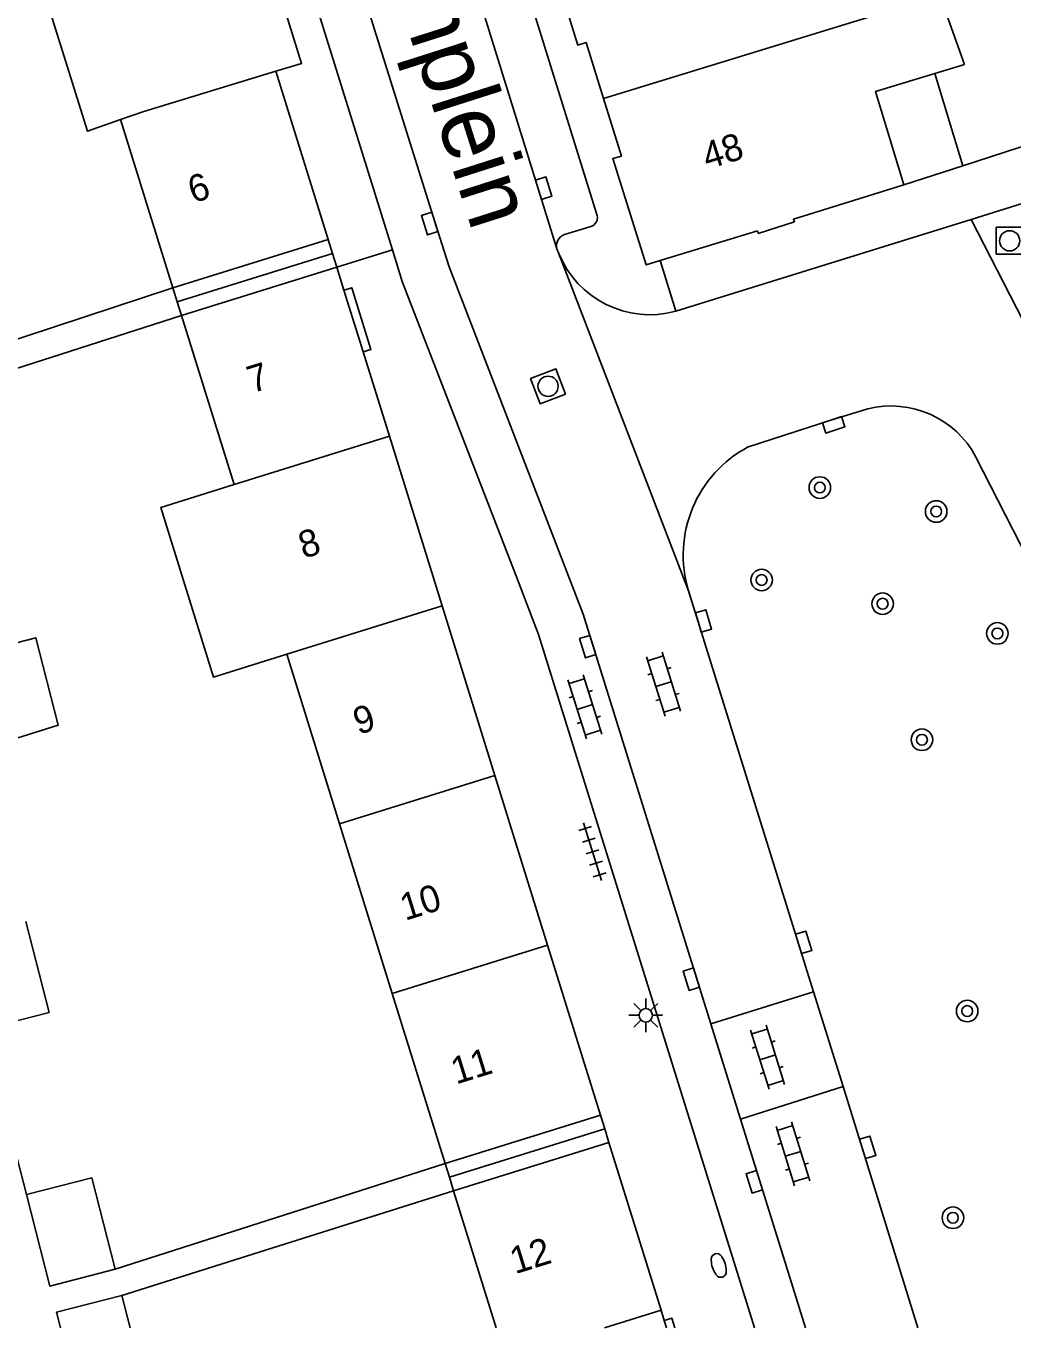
# Model space of a CAD drawing. Extents: x 132999 to 136000, y 398499 to 400501.
# Drawn here: x 133377.54 to 133414.13, y 398500 to 398548.28 of the extents above; entities that cross this region are included whole.
import ezdxf

# ---------------------------------------------------------------- set-up
doc = ezdxf.new("R2010")
doc.units = 0
for name, color, linetype in [('gg-afsc-erfafscheiding', 7, 'Continuous'), ('gg-anno-huisnummerreeks BGT', 7, 'Continuous'), ('gg-anno-openbare ruimte label', 7, 'Continuous'), ('gg-bbg-gedigitaliseerde bebouwing', 7, 'Continuous'), ('gg-bbg-gedigitaliseerde bebouwing onder overbouw', 7, 'Continuous'), ('gg-bbg-gedigitaliseerde bijgebouw', 7, 'Continuous'), ('gg-bbg-gedigitaliseerde overbouw', 7, 'Continuous'), ('gg-bbg-hoofdgebouw', 7, 'Continuous'), ('gg-bbg-luifel en loopbrug', 7, 'Continuous'), ('gg-bbg-pand overbouw', 7, 'Continuous'), ('gg-bbg-tussenscheiding', 7, 'Continuous'), ('gg-bbg-tussenscheiding niveau 01', 7, 'Continuous'), ('gg-knt-verharding', 7, 'Continuous'), ('gg-knt-verharding nz', 7, 'Continuous'), ('gt-grn-weggrens', 7, 'Continuous'), ('gt-symb-boom', 7, 'Continuous'), ('gt-symb-brandkraan', 7, 'Continuous'), ('gt-symb-klinker verharding', 7, 'Continuous'), ('gt-symb-kolk', 7, 'Continuous'), ('gt-symb-lichtmast', 7, 'Continuous'), ('gt-symb-rioolschacht', 7, 'Continuous'), ('gt-symb-tegel verharding', 7, 'Continuous')]:
    doc.layers.add(name, color=color, linetype=linetype)

# ---------------------------------------------------------------- blocks, each defined once
blk = doc.blocks.new('gt0-BOOM')
at = {"layer": 'gt-symb-boom'}
for radius in [0.4, 0.2]:
    blk.add_circle((0, 0), radius, dxfattribs=at)
blk = doc.blocks.new('gt0-RS')
at = {"layer": 'gt-symb-rioolschacht'}
blk.add_lwpolyline([(-0.5, -0.5), (0.5, -0.5), (0.5, 0.5), (-0.5, 0.5)], close=True, dxfattribs=at)
blk.add_circle((0, 0), 0.375, dxfattribs=at)
blk = doc.blocks.new('gt0-KL1')
at = {"layer": 'gt-symb-klinker verharding'}
for p, q in [((-1.15, 0.3), (1.15, 0.3)), ((-1, -0.3), (-1, 0.3)), ((-0.5, 0.3), (-0.5, 0.45)), ((0, -0.3), (0, 0.3)), ((0.5, 0.3), (0.5, 0.45)), ((1, -0.3), (1, 0.3)), ((-1.15, -0.3), (1.15, -0.3)), ((-0.5, -0.45), (-0.5, -0.3)), ((0.5, -0.45), (0.5, -0.3))]:
    blk.add_line(p, q, dxfattribs=at)
blk = doc.blocks.new('gt0-TEG1')
at = {"layer": 'gt-symb-tegel verharding'}
for p, q in [((-1.125, 0), (1.125, 0)), ((-0.9, -0.25), (-0.9, 0.25)), ((-0.45, -0.25), (-0.45, 0.25)), ((0, -0.25), (0, 0.25)), ((0.45, -0.25), (0.45, 0.25)), ((0.9, -0.25), (0.9, 0.25))]:
    blk.add_line(p, q, dxfattribs=at)
blk = doc.blocks.new('gt0-KOLK')
at = {"layer": 'gt-symb-kolk'}
blk.add_lwpolyline([(0, 0), (0.375, 0), (0.375, 0.4), (-0.375, 0.4), (-0.375, 0), (0, 0)], dxfattribs=at)
blk = doc.blocks.new('gt0-LMAST')
at = {"layer": 'gt-symb-lichtmast'}
for p, q in [((-0.005, 0.246), (-0.005, 0.621)), ((-0.182, 0.173), (-0.447, 0.438)), ((0.172, 0.173), (0.437, 0.438)), ((-0.255, -0.004), (-0.63, -0.004)), ((-0.182, -0.181), (-0.447, -0.446)), ((-0.005, -0.254), (-0.005, -0.629)), ((0.437, -0.446), (0.172, -0.181)), ((0.245, -0.004), (0.62, -0.004))]:
    blk.add_line(p, q, dxfattribs=at)
blk.add_circle((-0.005, -0.004), 0.25, dxfattribs=at)
blk = doc.blocks.new('gt0-BR')
at = {"layer": 'gt-symb-brandkraan'}
for centre, radius, start, end in [((-0.244, 0), 0.206, 107.5669, 252.4331), ((0.599, -2.664), 3, 106.892, 107.5669), ((0, -0.691), 0.938, 73.108, 106.892), ((-0.599, -2.664), 3, 72.4331, 73.108), ((0.244, 0), 0.206, 287.567, 72.4331), ((0.599, 2.664), 3, 252.4331, 253.108), ((0, 0.691), 0.938, 253.108, 286.8921), ((-0.599, 2.664), 3, 286.8921, 287.567)]:
    blk.add_arc(centre, radius, start, end, dxfattribs=at)

msp = doc.modelspace()

# ---------------------------------------------------------------- linework, layer by layer
at = {"layer": 'gg-afsc-erfafscheiding'}
for p, q in [((133382.979, 398538.564), (133372.388, 398535.091)), ((133383.297, 398537.543), (133372.637, 398534.122)), ((133375.967, 398511.079), (133377.548, 398504.946)), ((133393.072, 398506.103), (133380.839, 398502.176)), ((133393.388, 398505.085), (133381.089, 398501.208))]:
    msp.add_line(p, q, dxfattribs=at)
msp.add_lwpolyline([(133412.264, 398543.097), (133415.42, 398544.121), (133415.927, 398543.096)], dxfattribs=at)
at = {"layer": 'gg-bbg-gedigitaliseerde bebouwing'}
for p, q in [((133382.979, 398538.564), (133381.039, 398544.805)), ((133385.247, 398531.272), (133383.297, 398537.543)), ((133387.203, 398524.981), (133389.159, 398518.69)), ((133389.159, 398518.69), (133391.114, 398512.399)), ((133391.114, 398512.399), (133393.072, 398506.103)), ((133393.388, 398505.085), (133394.969, 398500))]:
    msp.add_line(p, q, dxfattribs=at)
for points in [[(133379.923, 398551.451), (133377.817, 398550.796), (133379.812, 398544.378), (133381.039, 398544.805)], [(133408.211, 398548.434), (133411.416, 398549.419), (133412.336, 398546.845)], [(133387.203, 398524.981), (133384.482, 398524.137), (133382.529, 398530.428), (133385.247, 398531.272)]]:
    msp.add_lwpolyline(points, dxfattribs=at)
at = {"layer": 'gg-bbg-gedigitaliseerde bebouwing onder overbouw'}
for p, q in [((133382.979, 398538.564), (133388.741, 398540.356)), ((133383.297, 398537.543), (133389.059, 398539.334)), ((133393.072, 398506.103), (133398.835, 398507.888)), ((133393.388, 398505.085), (133399.15, 398506.876))]:
    msp.add_line(p, q, dxfattribs=at)
at = {"layer": 'gg-bbg-gedigitaliseerde bijgebouw'}
for p, q in [((133377.548, 398504.946), (133379.97, 398505.567)), ((133380.839, 398502.176), (133379.97, 398505.567)), ((133381.089, 398501.208), (133381.399, 398500))]:
    msp.add_line(p, q, dxfattribs=at)
for points in [[(133375.882, 398521.463), (133378.728, 398522.348), (133377.896, 398525.593), (133375.013, 398524.854)], [(133377.523, 398515.074), (133378.389, 398511.699), (133375.967, 398511.079)], [(133377.548, 398504.946), (133378.417, 398501.555), (133380.839, 398502.176)], [(133378.817, 398500), (133378.667, 398500.587), (133381.089, 398501.208)]]:
    msp.add_lwpolyline(points, dxfattribs=at)
at = {"layer": 'gg-bbg-gedigitaliseerde overbouw'}
for p, q in [((133382.979, 398538.564), (133383.138, 398538.054)), ((133383.138, 398538.054), (133383.297, 398537.543)), ((133393.072, 398506.103), (133393.231, 398505.591)), ((133393.231, 398505.591), (133393.388, 398505.085))]:
    msp.add_line(p, q, dxfattribs=at)
at = {"layer": 'gg-bbg-hoofdgebouw'}
for p, q in [((133386.8, 398546.601), (133388.741, 398540.356)), ((133412.336, 398546.845), (133411.235, 398546.513)), ((133404.652, 398540.683), (133401.051, 398539.58)), ((133389.323, 398538.484), (133389.059, 398539.334)), ((133390.036, 398536.192), (133389.323, 398538.484)), ((133391.009, 398533.063), (133390.036, 398536.192)), ((133392.964, 398526.772), (133391.009, 398533.063)), ((133394.92, 398520.481), (133392.964, 398526.772)), ((133396.876, 398514.19), (133394.92, 398520.481)), ((133398.835, 398507.888), (133396.876, 398514.19)), ((133399.15, 398506.876), (133401.084, 398500.654)), ((133401.201, 398500.278), (133401.084, 398500.654)), ((133401.201, 398500.278), (133401.287, 398500))]:
    msp.add_line(p, q, dxfattribs=at)
for points in [[(133385.767, 398553.268), (133387.75, 398546.891), (133386.8, 398546.601)], [(133398.95, 398545.592), (133398.31, 398547.671), (133397.99, 398547.571), (133396.791, 398551.435)], [(133411.235, 398546.513), (133409.037, 398545.851), (133410.08, 398542.388)], [(133401.051, 398539.58), (133400.53, 398539.421), (133399.29, 398543.361), (133399.61, 398543.451), (133398.95, 398545.592)], [(133410.08, 398542.388), (133405.992, 398541.121), (133406.025, 398541.021), (133404.682, 398540.588), (133404.652, 398540.683)]]:
    msp.add_lwpolyline(points, dxfattribs=at)
at = {"layer": 'gg-bbg-luifel en loopbrug'}
for p in [(133411.235, 398546.513), (133410.08, 398542.388)]:
    msp.add_line(p, (133412.264, 398543.097), dxfattribs=at)
at = {"layer": 'gg-bbg-pand overbouw'}
for p, q in [((133388.741, 398540.356), (133388.9, 398539.845)), ((133388.9, 398539.845), (133389.059, 398539.334)), ((133398.835, 398507.888), (133398.993, 398507.382)), ((133398.993, 398507.382), (133399.15, 398506.876))]:
    msp.add_line(p, q, dxfattribs=at)
at = {"layer": 'gg-bbg-tussenscheiding'}
for p, q in [((133408.211, 398548.434), (133398.95, 398545.592)), ((133386.8, 398546.601), (133381.9, 398545.105)), ((133381.039, 398544.805), (133381.9, 398545.105)), ((133385.247, 398531.272), (133391.009, 398533.063)), ((133387.203, 398524.981), (133392.964, 398526.772)), ((133389.159, 398518.69), (133394.92, 398520.481)), ((133391.114, 398512.399), (133396.876, 398514.19)), ((133398.98, 398500), (133401.084, 398500.654))]:
    msp.add_line(p, q, dxfattribs=at)
at = {"layer": 'gg-bbg-tussenscheiding niveau 01'}
for p, q in [((133383.138, 398538.054), (133388.9, 398539.845)), ((133398.993, 398507.382), (133393.231, 398505.591))]:
    msp.add_line(p, q, dxfattribs=at)
at = {"layer": 'gg-knt-verharding'}
for p, q in [((133386.936, 398579.109), (133398.693, 398541.33)), ((133391.119, 398539.974), (133388.212, 398549.351)), ((133398.441, 398540.827), (133397.496, 398540.542)), ((133412.579, 398541.097), (133401.627, 398537.699)), ((133397.277, 398539.866), (133397.218, 398540.02)), ((133402.102, 398527.33), (133406.735, 398512.459)), ((133406.735, 398512.459), (133402.929, 398511.272)), ((133406.735, 398512.459), (133407.83, 398508.956)), ((133404.023, 398507.746), (133402.929, 398511.272)), ((133407.83, 398508.956), (133404.023, 398507.746)), ((133407.83, 398508.956), (133410.6, 398500))]:
    msp.add_line(p, q, dxfattribs=at)
for points in [[(133427.406, 398516.56), (133414.476, 398541.702), (133412.579, 398541.097)], [(133395.778, 398527.689), (133391.481, 398538.806), (133391.119, 398539.974)], [(133389.323, 398538.484), (133389.61, 398538.573), (133390.322, 398536.281), (133390.036, 398536.192)], [(133408.751, 398534.078), (133407.419, 398533.68), (133404.324, 398532.679)], [(133425.094, 398508.236), (133414.662, 398528.539), (133412.752, 398532.293)], [(133395.778, 398527.689), (133396.54, 398525.718), (133404.547, 398500)], [(133401.201, 398500.278), (133401.477, 398500.364), (133401.59, 398500)]]:
    msp.add_lwpolyline(points, dxfattribs=at)
for centre, radius, start, end in [((133398.358, 398541.183), 0.365, 283.0616, 23.7172), ((133397.656, 398540.122), 0.45, 110.8321, 193.0913), ((133400.671, 398541.229), 3.657, 201.8822, 285.1564), ((133409.623, 398530.657), 3.531, 27.6065, 104.3065), ((133406.446, 398528.662), 4.543, 117.8389, 197.0447)]:
    msp.add_arc(centre, radius, start, end, dxfattribs=at)
at = {"layer": 'gg-knt-verharding nz'}
for p, q in [((133425.952, 398514.984), (133412.579, 398541.097)), ((133404.023, 398507.746), (133406.438, 398500))]:
    msp.add_line(p, q, dxfattribs=at)
for points in [[(133397.218, 398540.02), (133389.356, 398565.348), (133385.816, 398576.616), (133384.992, 398579.366)], [(133389.677, 398550.65), (133392.691, 398541.012), (133393.22, 398539.351), (133398.197, 398526.471), (133402.929, 398511.272)]]:
    msp.add_lwpolyline(points, dxfattribs=at)
at = {"layer": 'gt-grn-weggrens'}
for p, q in [((133389.059, 398539.334), (133391.119, 398539.974)), ((133402.102, 398527.33), (133397.277, 398539.866)), ((133401.627, 398537.699), (133401.051, 398539.58))]:
    msp.add_line(p, q, dxfattribs=at)

# ---------------------------------------------------------------- block references
at = {"layer": 'gt-symb-boom'}
for p in [(133406.968, 398531.162), (133411.283, 398530.276), (133404.81, 398527.736), (133409.296, 398526.856), (133413.551, 398525.754), (133410.754, 398521.812), (133412.432, 398511.751), (133411.902, 398504.087)]:
    msp.add_blockref('gt0-BOOM', p, dxfattribs=at)
at = {"layer": 'gt-symb-brandkraan', "rotation": 107.56728397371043}
msp.add_blockref('gt0-BR', (133403.221, 398502.317), dxfattribs=at)
at = {"layer": 'gt-symb-klinker verharding'}
for p, rotation in [((133401.173, 398523.874), -72.66989131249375), ((133398.255, 398523.027), -72.66989131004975), ((133405.032, 398510.037), -72.66989131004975), ((133405.973, 398506.46), -72.66989131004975)]:
    msp.add_blockref('gt0-KL1', p, dxfattribs=dict(at, rotation=rotation))
at = {"layer": 'gt-symb-kolk'}
for p, rotation in [((133396.541, 398542.202), -72.75428847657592), ((133392.691, 398541.012), 107.65152233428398), ((133407.419, 398533.68), -162.07546778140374), ((133402.463, 398526.154), -72.92278302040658), ((133398.553, 398525.325), 107.30444250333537), ((133406.178, 398514.24), -72.677748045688), ((133402.395, 398512.991), 107.24571152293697), ((133408.555, 398506.639), -72.63442098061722), ((133404.727, 398505.479), 107.3299554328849)]:
    msp.add_blockref('gt0-KOLK', p, dxfattribs=dict(at, rotation=rotation))
at = {"layer": 'gt-symb-lichtmast'}
msp.add_blockref('gt0-LMAST', (133400.519, 398511.597), dxfattribs=at)
at = {"layer": 'gt-symb-rioolschacht'}
msp.add_blockref('gt0-RS', (133414.007, 398540.313), dxfattribs=at)
at = {"layer": 'gt-symb-rioolschacht', "rotation": 110.9876845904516}
msp.add_blockref('gt0-RS', (133396.892, 398534.918), dxfattribs=at)
at = {"layer": 'gt-symb-tegel verharding', "rotation": -72.66989131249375}
msp.add_blockref('gt0-TEG1', (133398.537, 398517.661), dxfattribs=at)

# ---------------------------------------------------------------- texts
at = {"layer": 'gg-anno-huisnummerreeks BGT'}
for s, rotation, p in [('48', 17.5, (133402.799, 398542.946)), ('6', 17.3, (133383.728, 398541.699)), ('7', 17.3, (133385.917, 398534.657)), ('8', 17.3, (133387.825, 398528.518)), ('9', 17.3, (133389.855, 398521.988)), ('10', 17.3, (133391.592, 398515.095)), ('11', 17.3, (133393.479, 398509.025)), ('12', 17.3, (133395.666, 398501.988))]:
    msp.add_text(s, height=1, rotation=rotation, dxfattribs=at).set_placement(p)
at = {"layer": 'gg-anno-openbare ruimte label'}
msp.add_text('Kamgarenplein', height=2.5, rotation=287.7, dxfattribs=at).set_placement((133387.257, 398562.029))

doc.saveas('drawing.dxf')
